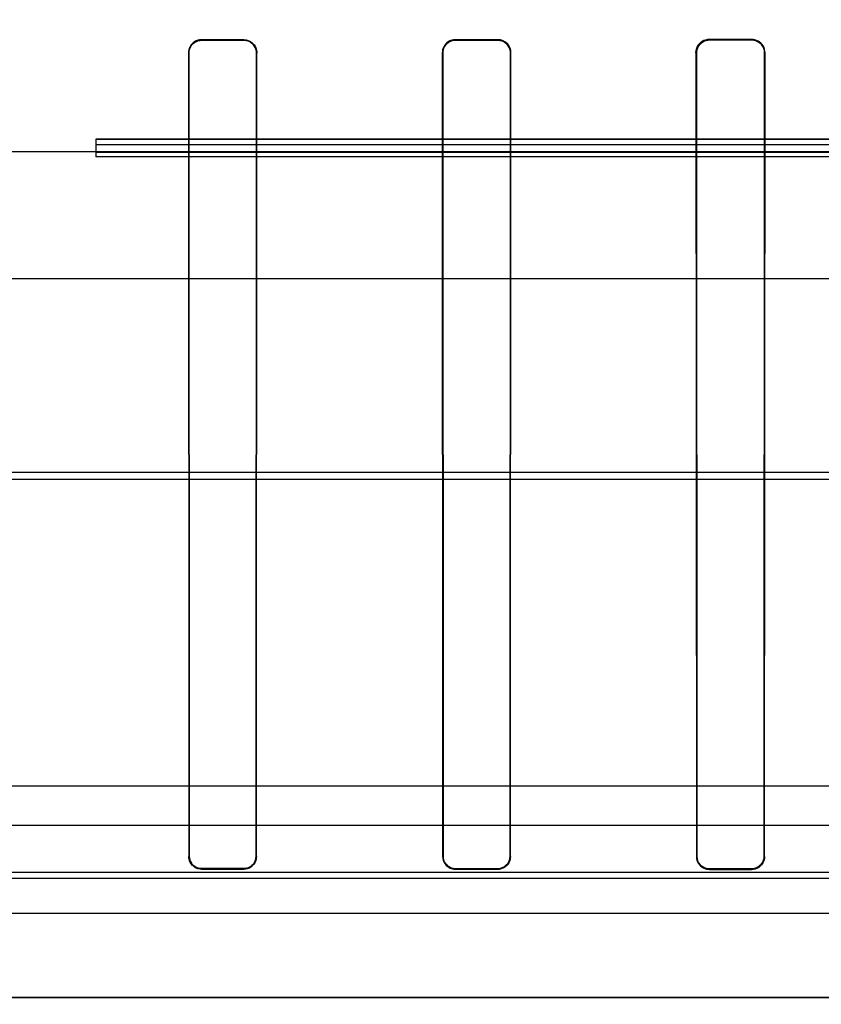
# Model space of a CAD drawing. Header units: millimetres. Extents: x 0 to 297, y 0 to 210.
# Tile 432 of 455: x 242.632 to 242.784, y 160.562 to 160.748. Entities that reach past the tile are written whole.
import ezdxf

# ---------------------------------------------------------------- set-up
doc = ezdxf.new("R2010")
doc.units = ezdxf.units.MM
doc.header["$LTSCALE"] = 16.335
doc.layers.get('0').update_dxf_attribs({"linetype": 'CONTINUOUS'})
for name, color, linetype in [('AXES_REF', 7, 'CONTINUOUS'), ('INTFCLR_1', 7, 'CONTINUOUS'), ('INTFCLR_144815', 7, 'CONTINUOUS'), ('INTFCLR_72935', 7, 'CONTINUOUS')]:
    doc.layers.add(name, color=color, linetype=linetype)

msp = doc.modelspace()

# ---------------------------------------------------------------- linework, layer by layer
at = {"color": 7, "linetype": 'Continuous'}
for radius in [7.75666, 7.756, 7.70633]:
    msp.add_circle((241.43024, 154.5393), radius, dxfattribs=at)
msp.add_arc((241.43024, 154.5393), 7.68, 278.277129, 261.722871, dxfattribs=at)
at = {"layer": 'AXES_REF', "color": 9, "linetype": 'Continuous'}
msp.add_arc((241.43024, 154.5393), 7.07561, 94.411812, 85.588188, dxfattribs=at)
at = {"layer": 'INTFCLR_1', "color": 9, "linetype": 'Continuous'}
for p, q in [((242.66647, 160.74442), (242.66647, 160.74451)), ((242.67447, 160.74451), (242.67447, 160.74442)), ((242.71447, 160.74444), (242.71447, 160.74453)), ((242.72247, 160.74453), (242.72247, 160.74444)), ((242.76247, 160.74447), (242.76247, 160.74456)), ((242.77047, 160.74457), (242.77047, 160.74448)), ((242.66399, 160.74203), (242.66407, 160.74203)), ((242.67686, 160.74203), (242.67695, 160.74203)), ((242.71197, 160.74203), (242.71206, 160.74203)), ((242.72488, 160.74203), (242.72497, 160.74203)), ((242.75993, 160.74203), (242.76003, 160.74203)), ((242.77292, 160.74203), (242.77301, 160.74203)), ((242.66415, 160.59003), (242.66407, 160.59003)), ((242.67686, 160.59003), (242.67678, 160.59003)), ((242.71214, 160.59003), (242.71205, 160.59003)), ((242.72488, 160.59003), (242.7248, 160.59003)), ((242.76011, 160.59003), (242.76002, 160.59003)), ((242.77292, 160.59003), (242.77284, 160.59003)), ((242.66647, 160.58763), (242.66647, 160.58771)), ((242.67447, 160.58771), (242.67447, 160.58763)), ((242.71447, 160.58761), (242.71447, 160.5877)), ((242.72247, 160.58769), (242.72247, 160.58761)), ((242.76247, 160.58758), (242.76247, 160.58767)), ((242.77047, 160.58766), (242.77047, 160.58757))]:
    msp.add_line(p, q, dxfattribs=at)
at = {"layer": 'INTFCLR_1', "color": 6, "linetype": 'Continuous'}
for p, q in [((242.66647, 160.74451), (242.67447, 160.74451)), ((242.67447, 160.74442), (242.66647, 160.74442)), ((242.71447, 160.74453), (242.72247, 160.74453)), ((242.72247, 160.74444), (242.71447, 160.74444)), ((242.76247, 160.74456), (242.77047, 160.74457)), ((242.77047, 160.74448), (242.76247, 160.74447)), ((242.66399, 160.74203), (242.66407, 160.59003)), ((242.66407, 160.74203), (242.66415, 160.59003)), ((242.67678, 160.59003), (242.67686, 160.74203)), ((242.67686, 160.59003), (242.67695, 160.74203)), ((242.71197, 160.74203), (242.71205, 160.59003)), ((242.71206, 160.74203), (242.71214, 160.59003)), ((242.7248, 160.59003), (242.72488, 160.74203)), ((242.72488, 160.59003), (242.72497, 160.74203)), ((242.75993, 160.74203), (242.76002, 160.59003)), ((242.76003, 160.74203), (242.76011, 160.59003)), ((242.77284, 160.59003), (242.77292, 160.74203)), ((242.77292, 160.59003), (242.77301, 160.74203)), ((242.66647, 160.58771), (242.67447, 160.58771)), ((242.67447, 160.58763), (242.66647, 160.58763)), ((242.71447, 160.5877), (242.72247, 160.58769)), ((242.72247, 160.58761), (242.71447, 160.58761)), ((242.76247, 160.58767), (242.77047, 160.58766)), ((242.77047, 160.58757), (242.76247, 160.58758)), ((243.10526, 160.56331), (242.18767, 160.56331))]:
    msp.add_line(p, q, dxfattribs=at)
at = {"layer": 'INTFCLR_1', "color": 7, "linetype": 'Continuous'}
for points in [[(242.75993, 160.74203), (242.75994, 160.74214), (242.75994, 160.74225), (242.75996, 160.74236), (242.75997, 160.74246), (242.75999, 160.74257), (242.76002, 160.74268), (242.76005, 160.74279), (242.76009, 160.74289), (242.76013, 160.743)], [(242.76021, 160.74296), (242.76017, 160.74286), (242.76014, 160.74276), (242.76011, 160.74266), (242.76008, 160.74255), (242.76006, 160.74245), (242.76005, 160.74234), (242.76003, 160.74224), (242.76003, 160.74213), (242.76003, 160.74203)]]:
    msp.add_lwpolyline(points, dxfattribs=at)
at = {"layer": 'INTFCLR_1', "color": 6, "linetype": 'Continuous'}
for points, knots in [([(242.66647, 160.74451), (242.666, 160.74451), (242.66471, 160.74416), (242.66399, 160.74282), (242.66399, 160.74203)], [0, 0, 0, 0, 0.372866, 1, 1, 1, 1]), ([(242.66647, 160.74442), (242.66601, 160.74442), (242.66477, 160.74408), (242.66407, 160.74279), (242.66407, 160.74203)], [0, 0, 0, 0, 0.373754, 1, 1, 1, 1]), ([(242.67447, 160.74451), (242.67503, 160.74451), (242.67633, 160.74406), (242.67695, 160.74273), (242.67695, 160.74203)], [0, 0, 0, 0, 0.44357, 1, 1, 1, 1]), ([(242.67686, 160.74203), (242.67686, 160.7425), (242.6765, 160.74375), (242.67521, 160.74442), (242.67447, 160.74442)], [0, 0, 0, 0, 0.389493, 1, 1, 1, 1]), ([(242.71447, 160.74453), (242.71399, 160.74453), (242.7127, 160.74417), (242.71197, 160.74282), (242.71197, 160.74203)], [0, 0, 0, 0, 0.372632, 1, 1, 1, 1]), ([(242.71447, 160.74444), (242.71401, 160.74444), (242.71276, 160.74409), (242.71206, 160.74279), (242.71206, 160.74203)], [0, 0, 0, 0, 0.373545, 1, 1, 1, 1]), ([(242.72497, 160.74203), (242.72497, 160.74261), (242.7245, 160.74393), (242.72316, 160.74453), (242.72247, 160.74453)], [0, 0, 0, 0, 0.457462, 1, 1, 1, 1]), ([(242.72488, 160.74203), (242.72488, 160.7425), (242.72452, 160.74376), (242.72321, 160.74444), (242.72247, 160.74444)], [0, 0, 0, 0, 0.389556, 1, 1, 1, 1]), ([(242.77301, 160.74203), (242.77301, 160.74248), (242.77268, 160.74379), (242.7713, 160.74457), (242.77047, 160.74457)], [0, 0, 0, 0, 0.349023, 1, 1, 1, 1]), ([(242.77292, 160.74203), (242.77292, 160.74259), (242.77246, 160.74389), (242.77115, 160.74448), (242.77047, 160.74448)], [0, 0, 0, 0, 0.454417, 1, 1, 1, 1]), ([(242.67447, 160.58771), (242.67491, 160.58771), (242.67612, 160.58805), (242.67678, 160.5893), (242.67678, 160.59003)], [0, 0, 0, 0, 0.381736, 1, 1, 1, 1]), ([(242.67686, 160.59003), (242.67686, 160.58947), (242.67642, 160.58821), (242.67513, 160.58763), (242.67447, 160.58763)], [0, 0, 0, 0, 0.454294, 1, 1, 1, 1]), ([(242.71205, 160.59003), (242.71205, 160.58956), (242.71241, 160.58831), (242.71371, 160.58761), (242.71447, 160.58761)], [0, 0, 0, 0, 0.379783, 1, 1, 1, 1]), ([(242.71214, 160.59003), (242.71214, 160.58948), (242.71258, 160.58825), (242.71382, 160.5877), (242.71447, 160.5877)], [0, 0, 0, 0, 0.457721, 1, 1, 1, 1]), ([(242.72247, 160.58769), (242.72292, 160.58769), (242.72413, 160.58804), (242.7248, 160.58929), (242.7248, 160.59003)], [0, 0, 0, 0, 0.383376, 1, 1, 1, 1]), ([(242.72488, 160.59003), (242.72488, 160.58947), (242.72444, 160.58819), (242.72314, 160.58761), (242.72247, 160.58761)], [0, 0, 0, 0, 0.451725, 1, 1, 1, 1]), ([(242.76002, 160.59003), (242.76002, 160.58956), (242.76037, 160.58829), (242.76169, 160.58758), (242.76247, 160.58758)], [0, 0, 0, 0, 0.376509, 1, 1, 1, 1]), ([(242.76011, 160.59003), (242.76011, 160.58948), (242.76054, 160.58824), (242.7618, 160.58767), (242.76247, 160.58767)], [0, 0, 0, 0, 0.450406, 1, 1, 1, 1]), ([(242.77047, 160.58766), (242.77093, 160.58766), (242.77216, 160.58801), (242.77284, 160.58929), (242.77284, 160.59003)], [0, 0, 0, 0, 0.386626, 1, 1, 1, 1]), ([(242.77292, 160.59003), (242.77292, 160.58947), (242.77247, 160.58817), (242.77116, 160.58757), (242.77047, 160.58757)], [0, 0, 0, 0, 0.447419, 1, 1, 1, 1])]:
    msp.add_open_spline(points, degree=3, knots=knots, dxfattribs=at)
at = {"layer": 'INTFCLR_1', "color": 7, "linetype": 'Continuous'}
for points, knots in [([(242.76247, 160.74456), (242.76198, 160.74456), (242.76067, 160.7442), (242.75993, 160.74283), (242.75993, 160.74203)], [0, 0, 0, 0, 0.374139, 1, 1, 1, 1]), ([(242.76247, 160.74447), (242.762, 160.74447), (242.76074, 160.74412), (242.76002, 160.7428), (242.76003, 160.74203)], [0, 0, 0, 0, 0.374895, 1, 1, 1, 1]), ([(242.76013, 160.743), (242.76032, 160.74347), (242.76099, 160.74428), (242.76199, 160.74456), (242.76247, 160.74456)], [0, 0, 0, 0, 0.517332, 1, 1, 1, 1]), ([(242.66407, 160.59003), (242.66407, 160.58956), (242.66442, 160.58832), (242.66571, 160.58763), (242.66647, 160.58763)], [0, 0, 0, 0, 0.381325, 1, 1, 1, 1]), ([(242.66415, 160.59003), (242.66415, 160.58958), (242.66449, 160.58838), (242.66574, 160.58771), (242.66647, 160.58771)], [0, 0, 0, 0, 0.381339, 1, 1, 1, 1])]:
    msp.add_open_spline(points, degree=3, knots=knots, dxfattribs=at)
for points in [[(242.76247, 160.74447), (242.76188, 160.74447), (242.76105, 160.74438), (242.76083, 160.74384)], [(242.66415, 160.59003), (242.66415, 160.58958), (242.66423, 160.58906), (242.66454, 160.58874)], [(242.66477, 160.58833), (242.66444, 160.58866), (242.66412, 160.58909), (242.66412, 160.58956)], [(242.66483, 160.58839), (242.66516, 160.58806), (242.66561, 160.58775), (242.66608, 160.58775)], [(242.66647, 160.58763), (242.66601, 160.58763), (242.66548, 160.5877), (242.66516, 160.58802)]]:
    msp.add_open_spline(points, degree=3, dxfattribs=at)
at = {"layer": 'INTFCLR_144815', "color": 6, "linetype": 'Continuous'}
for p, q in [((242.64647, 160.7257), (242.64647, 160.72234)), ((242.93441, 160.72562), (242.64647, 160.72562)), ((242.64647, 160.72471), (242.94667, 160.72471)), ((242.64647, 160.72323), (242.93447, 160.72323)), ((242.94647, 160.72234), (242.64647, 160.72234)), ((243.0981, 160.6033), (242.25328, 160.6033))]:
    msp.add_line(p, q, dxfattribs=at)
at = {"layer": 'INTFCLR_144815', "color": 9, "linetype": 'Continuous'}
for p, q in [((243.03488, 160.7257), (242.64647, 160.7257)), ((242.92398, 160.7233), (242.16939, 160.7233)), ((243.16127, 160.6993), (242.2167, 160.6993)), ((243.24966, 160.66265), (242.11762, 160.66265)), ((242.1872, 160.66139), (243.19656, 160.66139)), ((243.01439, 160.59586), (242.27854, 160.59586)), ((242.8695, 160.58696), (242.42344, 160.58695)), ((242.41628, 160.58594), (242.87665, 160.58594)), ((242.01834, 160.5793), (243.31277, 160.5793))]:
    msp.add_line(p, q, dxfattribs=at)
at = {"layer": 'INTFCLR_72935', "color": 9, "linetype": 'Continuous'}
for p, q in [((242.66647, 160.74451), (242.66647, 160.74442)), ((242.67447, 160.74442), (242.67447, 160.74451)), ((242.71447, 160.74453), (242.71447, 160.74444)), ((242.72247, 160.74444), (242.72247, 160.74453)), ((242.76247, 160.74456), (242.76247, 160.74447)), ((242.77047, 160.74448), (242.77047, 160.74457)), ((242.66407, 160.74203), (242.66399, 160.74203)), ((242.67695, 160.74203), (242.67686, 160.74203)), ((242.71206, 160.74203), (242.71197, 160.74203)), ((242.72497, 160.74203), (242.72488, 160.74203)), ((242.76003, 160.74203), (242.75993, 160.74203)), ((242.77301, 160.74203), (242.77292, 160.74203)), ((242.66407, 160.59003), (242.66415, 160.59003)), ((242.67678, 160.59003), (242.67686, 160.59003)), ((242.71205, 160.59003), (242.71214, 160.59003)), ((242.7248, 160.59003), (242.72488, 160.59003)), ((242.76002, 160.59003), (242.76011, 160.59003)), ((242.77284, 160.59003), (242.77292, 160.59003)), ((242.66647, 160.58771), (242.66647, 160.58763)), ((242.67447, 160.58763), (242.67447, 160.58771)), ((242.71447, 160.5877), (242.71447, 160.58761)), ((242.72247, 160.58761), (242.72247, 160.58769)), ((242.76247, 160.58767), (242.76247, 160.58758)), ((242.77047, 160.58757), (242.77047, 160.58766))]:
    msp.add_line(p, q, dxfattribs=at)
at = {"layer": 'INTFCLR_72935', "color": 6, "linetype": 'Continuous'}
for p, q in [((242.67447, 160.74451), (242.66647, 160.74451)), ((242.66647, 160.74442), (242.67447, 160.74442)), ((242.72247, 160.74453), (242.71447, 160.74453)), ((242.71447, 160.74444), (242.72247, 160.74444)), ((242.77047, 160.74457), (242.76247, 160.74456)), ((242.76247, 160.74447), (242.77047, 160.74448)), ((242.66399, 160.74203), (242.66407, 160.59003)), ((242.66415, 160.59003), (242.66407, 160.74203)), ((242.67686, 160.74203), (242.67678, 160.59003)), ((242.67686, 160.59003), (242.67695, 160.74203)), ((242.71197, 160.74203), (242.71205, 160.59003)), ((242.71214, 160.59003), (242.71206, 160.74203)), ((242.72488, 160.74203), (242.7248, 160.59003)), ((242.72488, 160.59003), (242.72497, 160.74203)), ((242.75993, 160.74203), (242.76002, 160.59003)), ((242.76011, 160.59003), (242.76003, 160.74203)), ((242.77292, 160.74203), (242.77284, 160.59003)), ((242.77292, 160.59003), (242.77301, 160.74203)), ((242.67447, 160.58771), (242.66647, 160.58771)), ((242.66647, 160.58763), (242.67447, 160.58763)), ((242.72247, 160.58769), (242.71447, 160.5877)), ((242.71447, 160.58761), (242.72247, 160.58761)), ((242.77047, 160.58766), (242.76247, 160.58767)), ((242.76247, 160.58758), (242.77047, 160.58757)), ((242.18767, 160.56331), (243.10526, 160.56331))]:
    msp.add_line(p, q, dxfattribs=at)
at = {"layer": 'INTFCLR_72935', "color": 7, "linetype": 'Continuous'}
for points in [[(242.76013, 160.743), (242.76009, 160.7429), (242.76005, 160.74279), (242.76002, 160.74268), (242.75999, 160.74257), (242.75997, 160.74247), (242.75996, 160.74236), (242.75994, 160.74224), (242.75994, 160.74214), (242.75993, 160.74203)], [(242.76003, 160.74203), (242.76003, 160.74213), (242.76003, 160.74224), (242.76005, 160.74234), (242.76006, 160.74245), (242.76008, 160.74255), (242.76011, 160.74266), (242.76014, 160.74276), (242.76017, 160.74286), (242.76021, 160.74296)]]:
    msp.add_lwpolyline(points, dxfattribs=at)
at = {"layer": 'INTFCLR_72935', "color": 6, "linetype": 'Continuous'}
for points, knots in [([(242.66647, 160.74451), (242.66591, 160.74451), (242.66461, 160.74407), (242.66399, 160.74274), (242.66399, 160.74203)], [0, 0, 0, 0, 0.437529, 1, 1, 1, 1]), ([(242.66407, 160.74203), (242.66407, 160.74249), (242.66443, 160.74374), (242.66572, 160.74442), (242.66647, 160.74442)], [0, 0, 0, 0, 0.384086, 1, 1, 1, 1]), ([(242.67447, 160.74451), (242.67502, 160.74451), (242.67633, 160.74407), (242.67695, 160.74273), (242.67695, 160.74203)], [0, 0, 0, 0, 0.44015, 1, 1, 1, 1]), ([(242.67447, 160.74442), (242.67501, 160.74442), (242.67627, 160.74399), (242.67686, 160.7427), (242.67686, 160.74203)], [0, 0, 0, 0, 0.444511, 1, 1, 1, 1]), ([(242.71447, 160.74453), (242.71399, 160.74453), (242.7127, 160.74417), (242.71197, 160.74282), (242.71197, 160.74203)], [0, 0, 0, 0, 0.372551, 1, 1, 1, 1]), ([(242.71206, 160.74203), (242.71206, 160.74248), (242.7124, 160.74373), (242.7137, 160.74444), (242.71447, 160.74444)], [0, 0, 0, 0, 0.37549, 1, 1, 1, 1]), ([(242.72497, 160.74203), (242.72497, 160.74262), (242.72449, 160.74394), (242.72315, 160.74453), (242.72247, 160.74453)], [0, 0, 0, 0, 0.461837, 1, 1, 1, 1]), ([(242.72247, 160.74444), (242.72302, 160.74444), (242.72429, 160.744), (242.72488, 160.7427), (242.72488, 160.74203)], [0, 0, 0, 0, 0.448224, 1, 1, 1, 1]), ([(242.77301, 160.74203), (242.77301, 160.74248), (242.77268, 160.74379), (242.7713, 160.74457), (242.77047, 160.74457)], [0, 0, 0, 0, 0.353308, 1, 1, 1, 1]), ([(242.77047, 160.74448), (242.77103, 160.74448), (242.77233, 160.74402), (242.77292, 160.74271), (242.77292, 160.74203)], [0, 0, 0, 0, 0.453642, 1, 1, 1, 1]), ([(242.66647, 160.58763), (242.666, 160.58763), (242.66476, 160.58798), (242.66407, 160.58927), (242.66407, 160.59003)], [0, 0, 0, 0, 0.381258, 1, 1, 1, 1]), ([(242.67678, 160.59003), (242.67678, 160.58957), (242.67643, 160.58837), (242.67519, 160.58771), (242.67447, 160.58771)], [0, 0, 0, 0, 0.38695, 1, 1, 1, 1]), ([(242.67447, 160.58763), (242.67494, 160.58763), (242.67618, 160.58799), (242.67686, 160.58928), (242.67686, 160.59003)], [0, 0, 0, 0, 0.387225, 1, 1, 1, 1]), ([(242.71205, 160.59003), (242.71205, 160.58946), (242.71251, 160.58819), (242.7138, 160.58761), (242.71447, 160.58761)], [0, 0, 0, 0, 0.457443, 1, 1, 1, 1]), ([(242.71447, 160.5877), (242.71401, 160.5877), (242.7128, 160.58805), (242.71214, 160.5893), (242.71214, 160.59003)], [0, 0, 0, 0, 0.386988, 1, 1, 1, 1]), ([(242.7248, 160.59003), (242.7248, 160.58948), (242.72436, 160.58826), (242.72311, 160.58769), (242.72247, 160.58769)], [0, 0, 0, 0, 0.454427, 1, 1, 1, 1]), ([(242.72247, 160.58761), (242.72294, 160.58761), (242.7242, 160.58797), (242.72488, 160.58927), (242.72488, 160.59003)], [0, 0, 0, 0, 0.388342, 1, 1, 1, 1]), ([(242.76002, 160.59003), (242.76002, 160.58946), (242.76047, 160.58818), (242.76178, 160.58758), (242.76247, 160.58758)], [0, 0, 0, 0, 0.449743, 1, 1, 1, 1]), ([(242.76247, 160.58767), (242.76199, 160.58767), (242.76077, 160.58803), (242.76011, 160.5893), (242.76011, 160.59003)], [0, 0, 0, 0, 0.393087, 1, 1, 1, 1]), ([(242.77284, 160.59003), (242.77284, 160.58948), (242.7724, 160.58824), (242.77113, 160.58766), (242.77047, 160.58766)], [0, 0, 0, 0, 0.448101, 1, 1, 1, 1]), ([(242.77047, 160.58757), (242.77095, 160.58757), (242.77223, 160.58794), (242.77292, 160.58927), (242.77292, 160.59003)], [0, 0, 0, 0, 0.391543, 1, 1, 1, 1])]:
    msp.add_open_spline(points, degree=3, knots=knots, dxfattribs=at)
at = {"layer": 'INTFCLR_72935', "color": 7, "linetype": 'Continuous'}
for points, knots in [([(242.75993, 160.74203), (242.75993, 160.74251), (242.7603, 160.74383), (242.76167, 160.74456), (242.76247, 160.74456)], [0, 0, 0, 0, 0.380389, 1, 1, 1, 1]), ([(242.76003, 160.74203), (242.76003, 160.7425), (242.76038, 160.74376), (242.7617, 160.74447), (242.76247, 160.74447)], [0, 0, 0, 0, 0.380495, 1, 1, 1, 1]), ([(242.76247, 160.74456), (242.76201, 160.74456), (242.76101, 160.74429), (242.76033, 160.74348), (242.76013, 160.743)], [0, 0, 0, 0, 0.468615, 1, 1, 1, 1]), ([(242.76021, 160.74296), (242.7604, 160.74341), (242.76104, 160.74419), (242.76201, 160.74447), (242.76247, 160.74447)], [0, 0, 0, 0, 0.514639, 1, 1, 1, 1]), ([(242.66647, 160.58771), (242.66587, 160.58771), (242.66465, 160.58821), (242.66415, 160.58944), (242.66415, 160.59003)], [0, 0, 0, 0, 0.501007, 1, 1, 1, 1])]:
    msp.add_open_spline(points, degree=3, knots=knots, dxfattribs=at)
for points in [[(242.66483, 160.58839), (242.66441, 160.58881), (242.66415, 160.58944), (242.66415, 160.59003)], [(242.66647, 160.58771), (242.66595, 160.58771), (242.66536, 160.58787), (242.665, 160.58824)]]:
    msp.add_open_spline(points, degree=3, dxfattribs=at)

doc.saveas('drawing.dxf')
